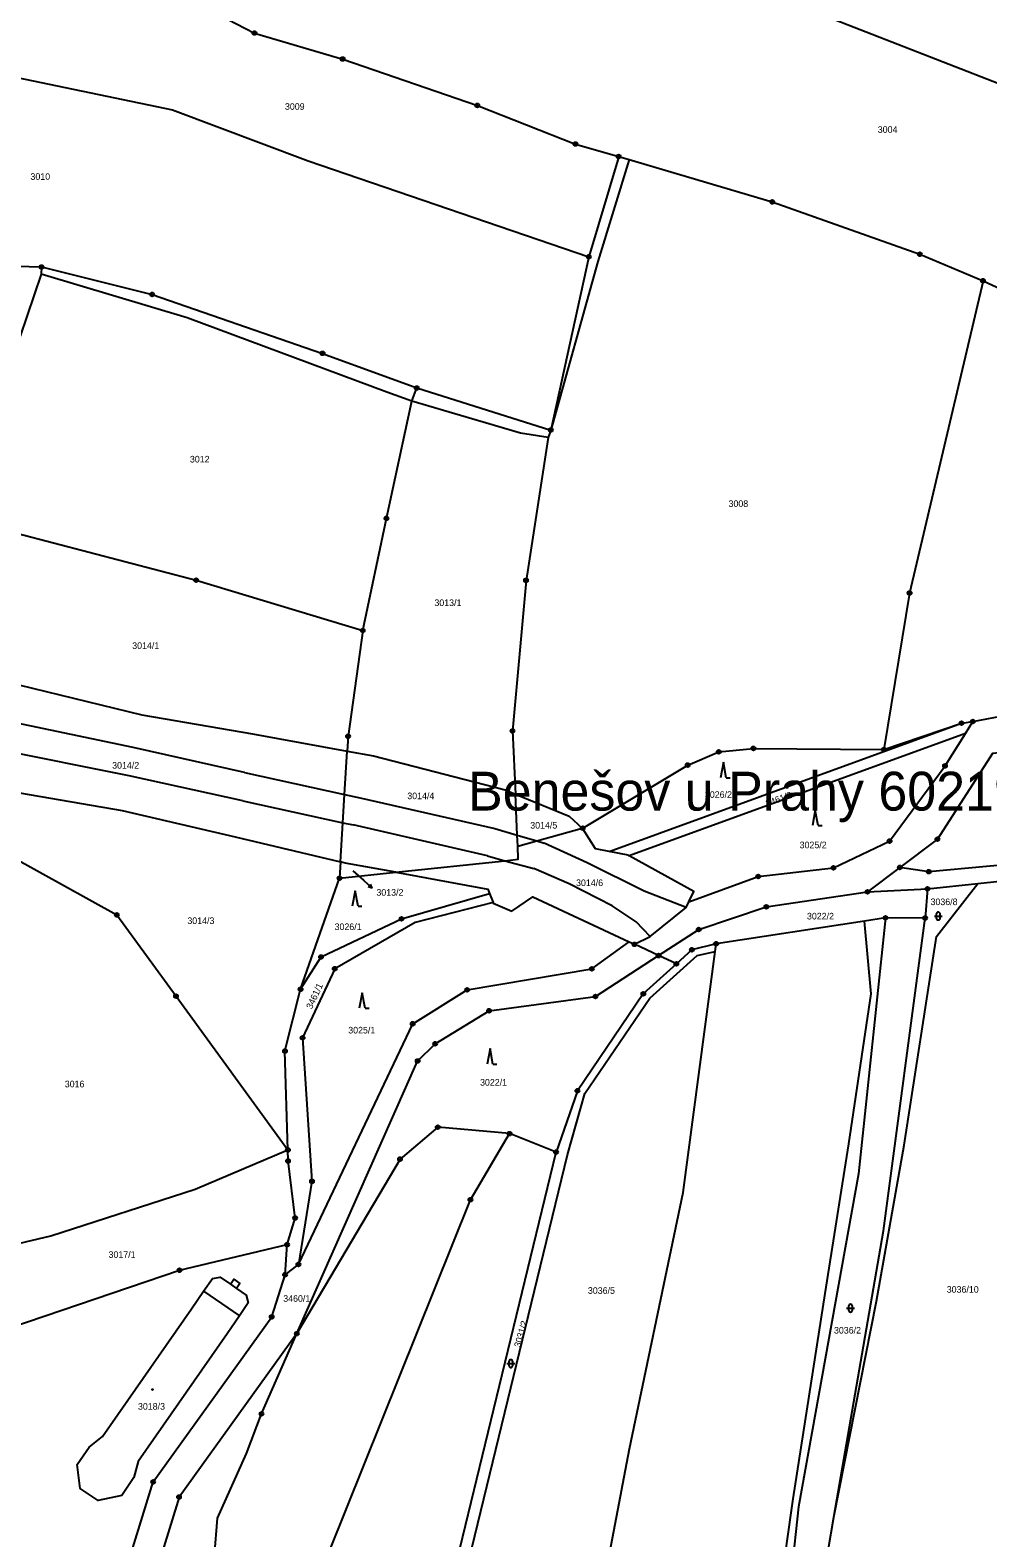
# Model space of a CAD drawing. Extents: x -733394 to -722299, y -1082822 to -1075049.
# Drawn here: x -727404.2 to -727157.9, y -1079333.4 to -1078945.4 of the extents above; entities that cross this region are included whole.
import ezdxf

# ---------------------------------------------------------------- set-up
doc = ezdxf.new("R2010")
doc.units = 0
for name, color, linetype in [('Hranice parcel', 7, 'Continuous'), ('Parcelní čísla', 7, 'Continuous'), ('Pop  PČ popisy', 7, 'Continuous'), ('Vnitřní kresba', 7, 'Continuous'), ('Značky bodu BP', 7, 'Continuous'), ('Značky budov', 7, 'Continuous'), ('Značky kultur', 7, 'Continuous')]:
    doc.layers.add(name, color=color, linetype=linetype)

msp = doc.modelspace()

# ---------------------------------------------------------------- linework, layer by layer
at = {"layer": 'Hranice parcel'}
for p, q in [((-727252.81, -1078977.88), (-727260.5, -1079003.67)), ((-727260.5, -1079003.67), (-727270.26, -1079048.26)), ((-727304.76, -1079037.45), (-727270.26, -1079048.26)), ((-727255.23, -1079156.77), (-727164.61, -1079123.72)), ((-727184.57, -1079130.49), (-727164.61, -1079123.72)), ((-727164.61, -1079123.72), (-727161.69, -1079123.28)), ((-727163.6, -1079126.33), (-727161.69, -1079123.28)), ((-727163.6, -1079126.33), (-727250.11, -1079157.85)), ((-727324.38, -1079159.42), (-727324.63, -1079163.62)), ((-727334.64, -1079192.19), (-727324.63, -1079163.62)), ((-727324.63, -1079163.62), (-727310.15, -1079162.08)), ((-727180.48, -1079160.84), (-727188.81, -1079167.13)), ((-727286.06, -1079167.52), (-727285.13, -1079169.86)), ((-727188.81, -1079167.13), (-727173.4, -1079166.34)), ((-727173.4, -1079166.34), (-727173.98, -1079173.86)), ((-727173.4, -1079166.34), (-727160.39, -1079164.96)), ((-727189.58, -1079174.63), (-727227.72, -1079180.48)), ((-727184.18, -1079173.8), (-727189.58, -1079174.63)), ((-727184.65, -1079254.34), (-727173.98, -1079173.86)), ((-727173.98, -1079173.86), (-727184.18, -1079173.8)), ((-727250.16, -1079179.97), (-727248.74, -1079180.63)), ((-727242.55, -1079183.52), (-727248.74, -1079180.63)), ((-727237.98, -1079185.66), (-727242.55, -1079183.52)), ((-727227.98, -1079182.46), (-727227.72, -1079180.48)), ((-727268.91, -1079234.1), (-727280.87, -1079229.35)), ((-727296.66, -1079348.43), (-727268.91, -1079234.1)), ((-727197.44, -1079328.02), (-727184.65, -1079254.34)), ((-727338.64, -1079265.67), (-727338.12, -1079257.92)), ((-727338.64, -1079265.67), (-727335.2, -1079263.01)), ((-727198.93, -1079336.63), (-727197.44, -1079328.02))]:
    msp.add_line(p, q, dxfattribs=at)
for points in [[(-727377.65, -1078877.96), (-727278.97, -1078914.29), (-727224.82, -1078931.76), (-727140.24, -1078964.81), (-727075.68, -1078993.63), (-727009.44, -1079017.45), (-726951.9, -1079044.12)], [(-727393.6, -1078911.53), (-727387.13, -1078922.98), (-727365.04, -1078936.42), (-727346.52, -1078946.1), (-727323.82, -1078952.78), (-727289.17, -1078964.73), (-727263.95, -1078974.66), (-727252.81, -1078977.88)], [(-727423.45, -1078931.39), (-727414.27, -1078956.18), (-727367.61, -1078965.9), (-727332.69, -1078978.95), (-727260.5, -1079003.67)], [(-727252.81, -1078977.88), (-727250.1, -1078978.68), (-727213.3, -1078989.56), (-727175.35, -1079003.02), (-727159.09, -1079009.84)], [(-727420.62, -1079005.78), (-727401.29, -1079006.3), (-727372.83, -1079013.37), (-727328.98, -1079028.53), (-727304.76, -1079037.45)], [(-727159.09, -1079009.84), (-727177.99, -1079090.21), (-727184.57, -1079130.49)], [(-727159.09, -1079009.84), (-727099.48, -1079037.42), (-727060.44, -1079053.09)], [(-727318.64, -1079099.85), (-727312.57, -1079071.02), (-727306.01, -1079040.81), (-727304.76, -1079037.45)], [(-727270.26, -1079048.26), (-727270.96, -1079050.16), (-727276.65, -1079086.96), (-727280.14, -1079125.7), (-727279.39, -1079141.99)], [(-727442.98, -1079062.54), (-727442.48, -1079062.76), (-727426.14, -1079069.95), (-727425.79, -1079070.11), (-727361.52, -1079086.91), (-727318.64, -1079099.85)], [(-727318.64, -1079099.85), (-727322.43, -1079127.08), (-727322.66, -1079130.9)], [(-727429.8, -1079115.88), (-727414.22, -1079112.1), (-727375.5, -1079121.55), (-727347, -1079126.48), (-727322.66, -1079130.9)], [(-727161.69, -1079123.28), (-727152.67, -1079121.58), (-727138.62, -1079122.44), (-727123.66, -1079121.28), (-727078.55, -1079111.83)], [(-727052, -1079144.87), (-727058.7, -1079138.07), (-727071.83, -1079121.56), (-727079.71, -1079119.45), (-727121.99, -1079128.25), (-727139.05, -1079129.75), (-727156.61, -1079131.55), (-727170.82, -1079153.56), (-727180.48, -1079160.84)], [(-727234.78, -1079169.73), (-727216.91, -1079163.17), (-727197.58, -1079160.95), (-727183.12, -1079154.06), (-727168.86, -1079134.71), (-727163.6, -1079126.33)], [(-727324.38, -1079159.42), (-727323.77, -1079149.33), (-727323.33, -1079142.04), (-727322.66, -1079130.9)], [(-727322.66, -1079130.9), (-727315.85, -1079132.14), (-727282.04, -1079140.91), (-727279.39, -1079141.99)], [(-727262.19, -1079150.76), (-727262.07, -1079150.73), (-727235.06, -1079134.5), (-727227.08, -1079131.09), (-727218.16, -1079130.21), (-727184.57, -1079130.49)], [(-727437.7, -1079133.6), (-727431.37, -1079136.94), (-727415.03, -1079140.3), (-727380.56, -1079146.17), (-727351.48, -1079152.96), (-727324.38, -1079159.42)], [(-727279.39, -1079141.99), (-727265.53, -1079147.64), (-727262.19, -1079150.76)], [(-727278.78, -1079155.35), (-727278.91, -1079152.52), (-727279.39, -1079141.99)], [(-727052, -1079144.87), (-727061.27, -1079146.85), (-727092.1, -1079154.23), (-727128.54, -1079157.87), (-727173.06, -1079161.93), (-727180.48, -1079160.84)], [(-727422.37, -1079150.65), (-727381.91, -1079173.05), (-727366.69, -1079193.97), (-727337.9, -1079233.54)], [(-727278.78, -1079155.35), (-727273.91, -1079154), (-727262.19, -1079150.76)], [(-727255.23, -1079156.77), (-727258.81, -1079156.08), (-727262.02, -1079150.92), (-727262.19, -1079150.76)], [(-727310.15, -1079162.08), (-727282.08, -1079159.1), (-727278.67, -1079158.74), (-727278.78, -1079155.35)], [(-727250.11, -1079157.85), (-727250.36, -1079157.71), (-727255.23, -1079156.77)], [(-727310.15, -1079162.08), (-727323.22, -1079159.7), (-727324.38, -1079159.42)], [(-727234.78, -1079169.73), (-727233.51, -1079167.07), (-727250.11, -1079157.85)], [(-727310.15, -1079162.08), (-727286.5, -1079166.39), (-727286.06, -1079167.52)], [(-727160.39, -1079164.96), (-727128.98, -1079161.64), (-727120.45, -1079163.92)], [(-727334.64, -1079192.19), (-727329.38, -1079183.88), (-727308.68, -1079174.06), (-727286.06, -1079167.52)], [(-727285.13, -1079169.86), (-727285.07, -1079170.02), (-727280.3, -1079172.09), (-727274.93, -1079168.4), (-727250.16, -1079179.97)], [(-727242.55, -1079183.52), (-727232.22, -1079176.81), (-727214.84, -1079170.98), (-727188.81, -1079167.13)], [(-727197.44, -1079328.02), (-727186.47, -1079272.45), (-727179.35, -1079232.3), (-727171.07, -1079178.64), (-727160.39, -1079164.96)], [(-727285.13, -1079169.86), (-727305.2, -1079175.02), (-727325.85, -1079186.9), (-727334.14, -1079204.7), (-727331.72, -1079241.62), (-727335.2, -1079263.01)], [(-727248.74, -1079180.63), (-727244.7, -1079178.59), (-727235.45, -1079171.13), (-727234.78, -1079169.73)], [(-727226.47, -1079514.2), (-727226.51, -1079500), (-727222.28, -1079468.62), (-727220.82, -1079437.13), (-727219.53, -1079413.56), (-727216.42, -1079383.23), (-727207.97, -1079323.38), (-727199.69, -1079270.5), (-727193.58, -1079231.99), (-727187.82, -1079193.4), (-727189.58, -1079174.63)], [(-727184.18, -1079173.8), (-727191.13, -1079239.72), (-727206.53, -1079325.38), (-727211.96, -1079375.31), (-727213.52, -1079392.35), (-727221.57, -1079509.22), (-727226.47, -1079514.2)], [(-727335.2, -1079263.01), (-727305.81, -1079201.07), (-727291.8, -1079192.33), (-727259.73, -1079186.93), (-727250.16, -1079179.97)], [(-727335.61, -1079280.82), (-727304.54, -1079210.66), (-727300.02, -1079206.22), (-727286.16, -1079197.73), (-727258.77, -1079194.06), (-727242.55, -1079183.52)], [(-727293.68, -1079348.77), (-727265.99, -1079234.81), (-727261.53, -1079218.98), (-727244.83, -1079194.5), (-727232.65, -1079183.51), (-727227.98, -1079182.46)], [(-727258.09, -1079352.86), (-727250.02, -1079310.45), (-727236.21, -1079244.5), (-727227.98, -1079182.46)], [(-727227.72, -1079180.48), (-727233.99, -1079182.03), (-727237.98, -1079185.66)], [(-727237.98, -1079185.66), (-727246.48, -1079193.38), (-727263.42, -1079218.32), (-727268.91, -1079234.1)], [(-727337.9, -1079233.54), (-727338.66, -1079208.11), (-727334.64, -1079192.19)], [(-727280.87, -1079229.35), (-727299.35, -1079227.69), (-727309.07, -1079235.9), (-727335.61, -1079280.82)], [(-727302.18, -1079494.91), (-727311.39, -1079468.5), (-727327.21, -1079433.82), (-727331.48, -1079396.89), (-727330.28, -1079354.79), (-727327.46, -1079337.4), (-727290.95, -1079246.35), (-727280.87, -1079229.35)], [(-727415.24, -1079259.53), (-727398.93, -1079255.68), (-727361.74, -1079243.61), (-727337.9, -1079233.54)], [(-727338.12, -1079257.92), (-727336.05, -1079251.07), (-727337.87, -1079236.39), (-727337.9, -1079233.54)], [(-727413.54, -1079280.68), (-727365.78, -1079264.5), (-727338.12, -1079257.92)], [(-727404.46, -1079422.62), (-727372.56, -1079318.98), (-727342.08, -1079276.53), (-727338.64, -1079265.67)], [(-727350.4, -1079276.21), (-727353.53, -1079280.88), (-727376.39, -1079313.73), (-727377.53, -1079317.88), (-727380.65, -1079322.45), (-727386.71, -1079323.81), (-727391.39, -1079320.71), (-727392.08, -1079314.54), (-727389.04, -1079310.02), (-727385.58, -1079307.33), (-727362.72, -1079274.44), (-727359.58, -1079269.86), (-727357.33, -1079266.6), (-727355.32, -1079266.28), (-727352.67, -1079268.11), (-727351.8, -1079266.84), (-727350.25, -1079267.9), (-727351.13, -1079269.17), (-727348.61, -1079270.92), (-727348.17, -1079272.88), (-727350.4, -1079276.21)], [(-727335.61, -1079280.82), (-727365.91, -1079322.87), (-727376.92, -1079358.76)], [(-727302.18, -1079494.91), (-727306.72, -1079490.71), (-727314.78, -1079472.09), (-727323.33, -1079461.32), (-727335.92, -1079442.23), (-727348.42, -1079422.48), (-727349.21, -1079412.21), (-727353.77, -1079406.16), (-727355.03, -1079389.32), (-727354.25, -1079378.13), (-727357.99, -1079362.71), (-727357.58, -1079347.57), (-727356, -1079328.34), (-727348.53, -1079311.68), (-727344.71, -1079301.47), (-727335.61, -1079280.82)]]:
    msp.add_lwpolyline(points, dxfattribs=at)
at = {"layer": 'Pop  PČ popisy'}
for p, q in [((-727321.2, -1079161.68), (-727318.45, -1079164.15)), ((-727318.45, -1079164.15), (-727316.22, -1079166.16)), ((-727316.22, -1079166.16), (-727317.3, -1079165.86)), ((-727316.22, -1079166.16), (-727316.63, -1079165.12))]:
    msp.add_line(p, q, dxfattribs=at)
at = {"layer": 'Vnitřní kresba'}
for p, q in [((-727250.1, -1078978.68), (-727258.15, -1079004.93)), ((-727258.15, -1079004.93), (-727270.26, -1079048.26)), ((-727401.42, -1079008.19), (-727406.76, -1079024.1)), ((-727401.29, -1079006.3), (-727401.42, -1079008.19)), ((-727363.82, -1079019.35), (-727401.42, -1079008.19)), ((-727312.43, -1079038.53), (-727363.82, -1079019.35)), ((-727306.01, -1079040.81), (-727312.43, -1079038.53)), ((-727278.05, -1079049.09), (-727306.01, -1079040.81)), ((-727270.96, -1079050.16), (-727278.05, -1079049.09)), ((-727377.71, -1079129.99), (-727409.59, -1079123.29)), ((-727378.76, -1079137.23), (-727414.92, -1079130.05)), ((-727349.04, -1079136.4), (-727377.71, -1079129.99)), ((-727349.53, -1079143.66), (-727378.76, -1079137.23)), ((-727349.04, -1079136.4), (-727323.33, -1079142.04)), ((-727349.53, -1079143.66), (-727323.77, -1079149.33)), ((-727323.33, -1079142.04), (-727318.98, -1079143)), ((-727318.98, -1079143), (-727284.66, -1079150.81)), ((-727323.77, -1079149.33), (-727321.11, -1079149.91)), ((-727286.56, -1079157.87), (-727321.11, -1079149.91)), ((-727284.66, -1079150.81), (-727278.91, -1079152.52)), ((-727278.91, -1079152.52), (-727273.91, -1079154)), ((-727273.91, -1079154), (-727271.96, -1079154.58)), ((-727260.96, -1079159.65), (-727271.96, -1079154.58)), ((-727286.56, -1079157.87), (-727282.08, -1079159.1)), ((-727282.08, -1079159.1), (-727274.65, -1079161.15)), ((-727246.25, -1079166.94), (-727260.96, -1079159.65)), ((-727265.52, -1079165.06), (-727274.65, -1079161.15)), ((-727254.51, -1079170.76), (-727265.52, -1079165.06)), ((-727235.45, -1079171.13), (-727246.25, -1079166.94)), ((-727248.35, -1079174.8), (-727254.51, -1079170.76)), ((-727244.7, -1079178.59), (-727248.35, -1079174.8)), ((-727352.67, -1079268.11), (-727351.13, -1079269.17)), ((-727359.58, -1079269.86), (-727350.4, -1079276.21))]:
    msp.add_line(p, q, dxfattribs=at)
at = {"layer": 'Značky bodu BP'}
for centre, radius in [((-727346.52, -1078946.1), 0.5), ((-727346.52, -1078946.1), 0.0303), ((-727323.82, -1078952.78), 0.5), ((-727323.82, -1078952.78), 0.0303), ((-727289.17, -1078964.73), 0.5), ((-727289.17, -1078964.73), 0.0303), ((-727263.95, -1078974.66), 0.5), ((-727263.95, -1078974.66), 0.0303), ((-727252.81, -1078977.88), 0.5), ((-727252.81, -1078977.88), 0.0303), ((-727213.3, -1078989.56), 0.5), ((-727213.3, -1078989.56), 0.0303), ((-727260.5, -1079003.67), 0.5), ((-727260.5, -1079003.67), 0.0303), ((-727175.35, -1079003.02), 0.5), ((-727175.35, -1079003.02), 0.0303), ((-727401.29, -1079006.3), 0.5), ((-727401.29, -1079006.3), 0.0303), ((-727159.09, -1079009.84), 0.5), ((-727372.83, -1079013.37), 0.5), ((-727159.09, -1079009.84), 0.0303), ((-727372.83, -1079013.37), 0.0303), ((-727328.98, -1079028.53), 0.5), ((-727328.98, -1079028.53), 0.0303), ((-727304.76, -1079037.45), 0.5), ((-727304.76, -1079037.45), 0.0303), ((-727270.26, -1079048.26), 0.5), ((-727270.26, -1079048.26), 0.0303), ((-727312.57, -1079071.02), 0.5), ((-727312.57, -1079071.02), 0.0303), ((-727361.52, -1079086.91), 0.5), ((-727361.52, -1079086.91), 0.0303), ((-727276.65, -1079086.96), 0.5), ((-727276.65, -1079086.96), 0.0303), ((-727177.99, -1079090.21), 0.5), ((-727177.99, -1079090.21), 0.0303), ((-727318.64, -1079099.85), 0.5), ((-727318.64, -1079099.85), 0.0303), ((-727280.14, -1079125.7), 0.5), ((-727280.14, -1079125.7), 0.0303), ((-727164.61, -1079123.72), 0.5), ((-727164.61, -1079123.72), 0.0303), ((-727161.69, -1079123.28), 0.5), ((-727161.69, -1079123.28), 0.0303), ((-727322.43, -1079127.08), 0.5), ((-727322.43, -1079127.08), 0.0303), ((-727227.08, -1079131.09), 0.5), ((-727227.08, -1079131.09), 0.0303), ((-727218.16, -1079130.21), 0.5), ((-727218.16, -1079130.21), 0.0303), ((-727184.57, -1079130.49), 0.5), ((-727184.57, -1079130.49), 0.0303), ((-727235.06, -1079134.5), 0.5), ((-727235.06, -1079134.5), 0.0303), ((-727168.86, -1079134.71), 0.5), ((-727168.86, -1079134.71), 0.0303), ((-727262.07, -1079150.73), 0.5), ((-727262.07, -1079150.73), 0.0303), ((-727183.12, -1079154.06), 0.5), ((-727183.12, -1079154.06), 0.0303), ((-727170.82, -1079153.56), 0.5), ((-727170.82, -1079153.56), 0.0303), ((-727197.58, -1079160.95), 0.5), ((-727180.48, -1079160.84), 0.5), ((-727324.63, -1079163.62), 0.5), ((-727324.63, -1079163.62), 0.0303), ((-727216.91, -1079163.17), 0.5), ((-727216.91, -1079163.17), 0.0303), ((-727197.58, -1079160.95), 0.0303), ((-727180.48, -1079160.84), 0.0303), ((-727173.06, -1079161.93), 0.5), ((-727173.06, -1079161.93), 0.0303), ((-727188.81, -1079167.13), 0.5), ((-727188.81, -1079167.13), 0.0303), ((-727173.4, -1079166.34), 0.5), ((-727173.4, -1079166.34), 0.0303), ((-727214.84, -1079170.98), 0.5), ((-727214.84, -1079170.98), 0.0303), ((-727381.91, -1079173.05), 0.5), ((-727381.91, -1079173.05), 0.0303), ((-727308.68, -1079174.06), 0.5), ((-727308.68, -1079174.06), 0.0303), ((-727184.18, -1079173.8), 0.5), ((-727184.18, -1079173.8), 0.0303), ((-727173.98, -1079173.86), 0.5), ((-727173.98, -1079173.86), 0.0303), ((-727248.74, -1079180.63), 0.5), ((-727232.22, -1079176.81), 0.5), ((-727232.22, -1079176.81), 0.0303), ((-727227.72, -1079180.48), 0.5), ((-727329.38, -1079183.88), 0.5), ((-727329.38, -1079183.88), 0.0303), ((-727248.74, -1079180.63), 0.0303), ((-727242.55, -1079183.52), 0.5), ((-727242.55, -1079183.52), 0.0303), ((-727233.99, -1079182.03), 0.5), ((-727233.99, -1079182.03), 0.0303), ((-727227.72, -1079180.48), 0.0303), ((-727325.85, -1079186.9), 0.5), ((-727325.85, -1079186.9), 0.0303), ((-727259.73, -1079186.93), 0.5), ((-727259.73, -1079186.93), 0.0303), ((-727237.98, -1079185.66), 0.5), ((-727237.98, -1079185.66), 0.0303), ((-727334.64, -1079192.19), 0.5), ((-727366.69, -1079193.97), 0.5), ((-727366.69, -1079193.97), 0.0303), ((-727334.64, -1079192.19), 0.0303), ((-727291.8, -1079192.33), 0.5), ((-727291.8, -1079192.33), 0.0303), ((-727258.77, -1079194.06), 0.5), ((-727258.77, -1079194.06), 0.0303), ((-727246.48, -1079193.38), 0.5), ((-727246.48, -1079193.38), 0.0303), ((-727286.16, -1079197.73), 0.5), ((-727286.16, -1079197.73), 0.0303), ((-727305.81, -1079201.07), 0.5), ((-727305.81, -1079201.07), 0.0303), ((-727334.14, -1079204.7), 0.5), ((-727334.14, -1079204.7), 0.0303), ((-727300.02, -1079206.22), 0.5), ((-727300.02, -1079206.22), 0.0303), ((-727338.66, -1079208.11), 0.5), ((-727338.66, -1079208.11), 0.0303), ((-727304.54, -1079210.66), 0.5), ((-727304.54, -1079210.66), 0.0303), ((-727263.42, -1079218.32), 0.5), ((-727263.42, -1079218.32), 0.0303), ((-727299.35, -1079227.69), 0.5), ((-727299.35, -1079227.69), 0.0303), ((-727280.87, -1079229.35), 0.5), ((-727280.87, -1079229.35), 0.0303), ((-727337.9, -1079233.54), 0.5), ((-727337.9, -1079233.54), 0.0303), ((-727268.91, -1079234.1), 0.5), ((-727268.91, -1079234.1), 0.0303), ((-727337.87, -1079236.39), 0.5), ((-727337.87, -1079236.39), 0.0303), ((-727309.07, -1079235.9), 0.5), ((-727309.07, -1079235.9), 0.0303), ((-727331.72, -1079241.62), 0.5), ((-727331.72, -1079241.62), 0.0303), ((-727290.95, -1079246.35), 0.5), ((-727290.95, -1079246.35), 0.0303), ((-727336.05, -1079251.07), 0.5), ((-727336.05, -1079251.07), 0.0303), ((-727338.12, -1079257.92), 0.5), ((-727338.12, -1079257.92), 0.0303), ((-727365.78, -1079264.5), 0.5), ((-727365.78, -1079264.5), 0.0303), ((-727338.64, -1079265.67), 0.5), ((-727335.2, -1079263.01), 0.5), ((-727335.2, -1079263.01), 0.0303), ((-727338.64, -1079265.67), 0.0303), ((-727342.08, -1079276.53), 0.5), ((-727342.08, -1079276.53), 0.0303), ((-727335.61, -1079280.82), 0.5), ((-727335.61, -1079280.82), 0.0303), ((-727344.71, -1079301.47), 0.5), ((-727344.71, -1079301.47), 0.0303), ((-727372.56, -1079318.98), 0.5), ((-727372.56, -1079318.98), 0.0303), ((-727365.91, -1079322.87), 0.5), ((-727365.91, -1079322.87), 0.0303)]:
    msp.add_circle(centre, radius, dxfattribs=at)
at = {"layer": 'Značky budov'}
msp.add_circle((-727372.71, -1079295.22), 0.122, dxfattribs=at)
at = {"layer": 'Značky kultur'}
for p, q in [((-727225.88, -1079133.78), (-727226.63, -1079137.78)), ((-727225.13, -1079137.78), (-727225.88, -1079133.78)), ((-727225.13, -1079137.78), (-727224.13, -1079137.78)), ((-727202.24, -1079146.06), (-727202.99, -1079150.06)), ((-727201.49, -1079150.06), (-727202.24, -1079146.06)), ((-727201.49, -1079150.06), (-727200.49, -1079150.06)), ((-727320.61, -1079166.84), (-727321.36, -1079170.84)), ((-727319.86, -1079170.84), (-727320.61, -1079166.84)), ((-727319.86, -1079170.84), (-727318.86, -1079170.84)), ((-727171.61, -1079173.35), (-727169.61, -1079173.35)), ((-727171.11, -1079172.85), (-727171.11, -1079173.85)), ((-727170.11, -1079173.85), (-727170.11, -1079172.85)), ((-727318.79, -1079193.09), (-727319.54, -1079197.09)), ((-727318.04, -1079197.09), (-727318.79, -1079193.09)), ((-727318.04, -1079197.09), (-727317.04, -1079197.09)), ((-727285.9, -1079207.46), (-727286.65, -1079211.46)), ((-727285.15, -1079211.46), (-727285.9, -1079207.46)), ((-727285.15, -1079211.46), (-727284.15, -1079211.46)), ((-727194.17, -1079274.28), (-727192.17, -1079274.28)), ((-727193.67, -1079273.78), (-727193.67, -1079274.78)), ((-727192.67, -1079274.78), (-727192.67, -1079273.78)), ((-727281.57, -1079288.54), (-727279.57, -1079288.54)), ((-727281.07, -1079288.04), (-727281.07, -1079289.04)), ((-727280.07, -1079289.04), (-727280.07, -1079288.04))]:
    msp.add_line(p, q, dxfattribs=at)
for centre, start, end in [((-727170.61, -1079172.85), 0, 180), ((-727170.61, -1079173.85), 180, 359.9879), ((-727193.17, -1079273.78), 0, 180), ((-727193.17, -1079274.78), 180, 359.9879), ((-727280.57, -1079288.04), 0, 180), ((-727280.57, -1079289.04), 180, 359.9879)]:
    msp.add_arc(centre, 0.5, start, end, dxfattribs=at)

# ---------------------------------------------------------------- texts
at = {"layer": 'Parcelní čísla'}
for s, p in [('3009', (-727338.67, -1078965.85)), ('3004', (-727186.16, -1078971.78)), ('3010', (-727404.13, -1078983.88)), ('3012', (-727363.12, -1079056.62)), ('3008', (-727224.56, -1079068.07)), ('3013/1', (-727300.22, -1079093.57)), ('3014/1', (-727377.96, -1079104.61)), ('3014/2', (-727383.12, -1079135.42)), ('3026/2', (-727230.63, -1079142.94)), ('3014/4', (-727307.19, -1079143.27)), ('3014/5', (-727275.56, -1079150.84)), ('3025/2', (-727206.27, -1079155.9)), ('3014/6', (-727263.78, -1079165.64)), ('3013/2', (-727315.14, -1079168.12)), ('3036/8', (-727172.59, -1079170.54)), ('3014/3', (-727363.77, -1079175.4)), ('3026/1', (-727325.9, -1079176.96)), ('3022/2', (-727204.38, -1079174.23)), ('3025/1', (-727322.39, -1079203.57)), ('3016', (-727395.31, -1079217.43)), ('3022/1', (-727288.48, -1079217)), ('3017/1', (-727384.05, -1079261.33)), ('3036/5', (-727260.73, -1079270.58)), ('3036/10', (-727168.42, -1079270.29)), ('3460/1', (-727339.11, -1079272.63)), ('3036/2', (-727197.43, -1079280.8)), ('3018/3', (-727376.48, -1079300.4))]:
    msp.add_text(s, height=1.7, dxfattribs=at).set_placement(p)
for s, rotation, p in [('3461/2', 20, (-727214.62, -1079145.24)), ('3461/1', 65, (-727331.76, -1079197.44)), ('3031/2', 74, (-727278.13, -1079284.5))]:
    msp.add_text(s, height=1.7, rotation=rotation, dxfattribs=at).set_placement(p)
at = {"layer": 'Pop  PČ popisy'}
msp.add_text('Benešov u Prahy 602191', height=10, dxfattribs=at).set_placement((-727291.57, -1079146.21))

doc.saveas('drawing.dxf')
